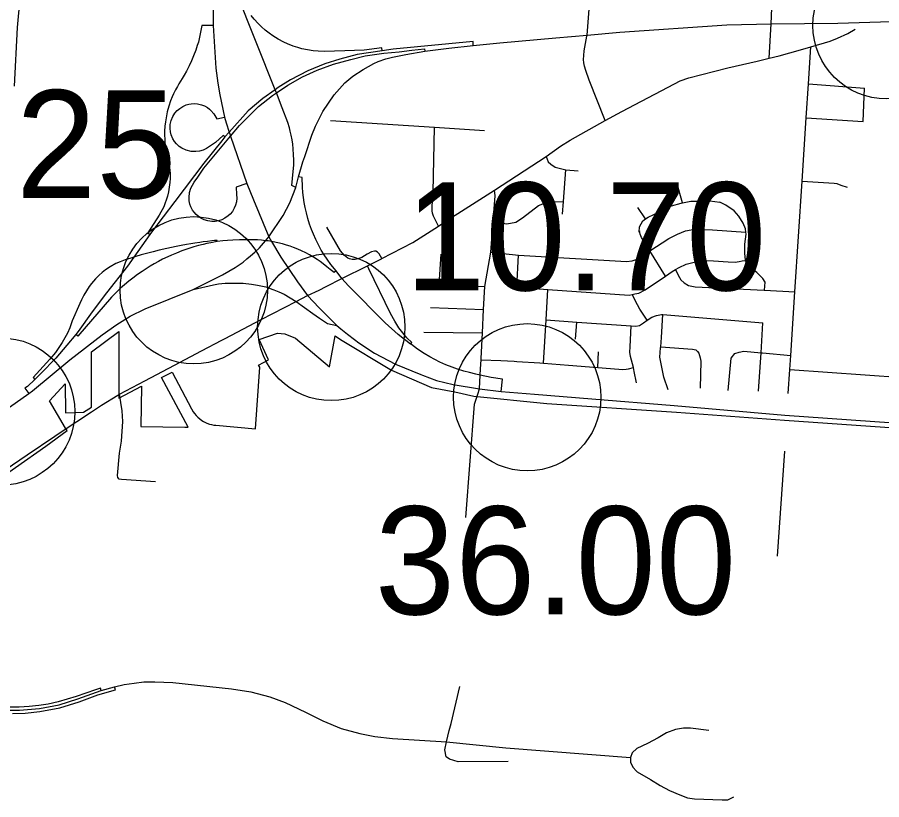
# Model space of a CAD drawing. Extents: x 1659811 to 1934326, y 644115 to 934867.
# Drawn here: x 1853271 to 1862074, y 727638 to 735609 of the extents above; entities that cross this region are included whole.
import ezdxf

# ---------------------------------------------------------------- set-up
doc = ezdxf.new("R2010")
doc.units = 0
for name, color, linetype in [('Default', 7, 'Continuous'), ('GM_X_City_Street', 7, 'Continuous'), ('GM_X_Corporation', 7, 'Continuous'), ('GM_X_County_Road', 7, 'Continuous'), ('GM_X_Interchange_Ramps', 7, 'Continuous'), ('GM_X_Interstate_Route', 7, 'Continuous'), ('GM_X_US_Route', 7, 'Continuous')]:
    doc.layers.add(name, color=color, linetype=linetype)

msp = doc.modelspace()

# ---------------------------------------------------------------- linework, layer by layer
at = {"layer": 'Default'}
for centre in [(1862122.9, 735526.6), (1855068.3, 732828), (1856468.7, 732453.1), (1858464.1, 731737.8), (1853106.4, 731591.4)]:
    msp.add_circle(centre, 750, dxfattribs=at)
at = {"layer": 'GM_X_City_Street'}
for points in [[(1860928.5, 735191), (1860946.3, 735541.5), (1860983.1, 736340.4), (1860995.2, 736422.4), (1861019.4, 736505.3), (1861060.5, 736584.8), (1861153.1, 736753.3), (1861210.8, 736879.3), (1861236.5, 736956)], [(1859070.9, 735418.1), (1859072.7, 735427.9), (1859098.8, 735735.7)], [(1859256.5, 734556.9), (1859426.5, 734647.9), (1859965.1, 734929.2), (1860021.6, 734960.3), (1860108.2, 734992.9), (1860507.9, 735092.2), (1860805, 735161.3), (1860928.5, 735191), (1861030, 735215.5), (1861245.9, 735276.4), (1861351, 735307.7), (1861549.4, 735364.9), (1861623.8, 735397.1), (1861727.9, 735444), (1861804.6, 735486.8)], [(1859256.5, 734556.9), (1859094.6, 734966.6), (1859060.9, 735067.5), (1859047.1, 735111.6), (1859039.2, 735145.6), (1859036.4, 735180.1), (1859038.8, 735218.7), (1859044.1, 735267.9), (1859070.9, 735418.1)], [(1861122.2, 731775.3), (1861138.6, 732021.5), (1861147.8, 732164.1), (1861189.6, 732811.1), (1861262.6, 733939.6), (1861304.2, 734584), (1861326.6, 734930.1), (1861351, 735307.7)], [(1861326.6, 734930.1), (1861898.1, 734888.1)], [(1861886.2, 734547.8), (1861898.1, 734888.1)], [(1856459, 734556.3), (1857519.7, 734488.1), (1858029, 734455.4)], [(1856979.5, 733149.4), (1856982.9, 733151.1), (1857297.7, 733314.2), (1857561.7, 733479.6), (1857656.6, 733544.1), (1857831.1, 733657.1), (1858129.2, 733848.3), (1858655.7, 734191.2), (1858802.9, 734294.4), (1858901.5, 734358.1), (1859256.5, 734556.9)], [(1861304.2, 734584), (1861886.2, 734547.8)], [(1857561.7, 733479.6), (1857508.6, 733583.5), (1857498, 733612.4), (1857495, 733636.7), (1857495.7, 733684.4), (1857505.6, 733827.8), (1857519.7, 734488.1)], [(1858655.7, 734191.2), (1858678.4, 734136.6), (1858704.3, 734110.8), (1858749.8, 734082), (1858858.4, 734053.1), (1858983.7, 734044.4)], [(1858824, 733602.3), (1858832.3, 733732.4), (1858858.4, 734053.1)], [(1860045.8, 733719.3), (1859987.4, 733921)], [(1861262.6, 733939.6), (1861589.2, 733919.7), (1861617.1, 733915.3), (1861656.8, 733898.6), (1861722.5, 733877.4)], [(1857989.1, 732025.8), (1857994.3, 732119.3), (1857995, 732132.1), (1858008, 732392.6), (1858020, 732632.3), (1858031.7, 732866.3), (1858092.8, 733215.6), (1858117.1, 733529.7), (1858136.8, 733790.7), (1858129.2, 733848.3)], [(1858117.1, 733529.7), (1858256.4, 733505.8), (1858346.6, 733520.3), (1858415.4, 733567.2), (1858579.6, 733690.7), (1858640, 733715.7), (1858704.2, 733728.6), (1858832.3, 733732.4)], [(1859605.6, 733472.8), (1859640.7, 733536.3), (1859668.3, 733555), (1859695.4, 733573.4), (1859810.3, 733627.6), (1859933.4, 733687.6), (1860029.8, 733716), (1860045.8, 733719.3), (1860128.2, 733736.3), (1860232.2, 733736.6), (1860322.2, 733739), (1860423.9, 733725.3)], [(1860880.2, 732827.2), (1860885.6, 732910), (1860864.3, 732948.4), (1860801.4, 733009.6), (1860720.5, 733071.1), (1860697.1, 733105.6), (1860687.9, 733131.4), (1860685.6, 733137.8), (1860678.8, 733202), (1860680.4, 733296.2), (1860692.2, 733400.1), (1860690.3, 733421), (1860687.2, 733454.3), (1860664.2, 733510.8), (1860619.4, 733583.7), (1860572.4, 733636.6), (1860487.5, 733696.1), (1860423.9, 733725.3)], [(1859668.3, 733555), (1859591.1, 733671.4)], [(1856982.9, 733151.1), (1856955.6, 733200.4), (1856940.4, 733217.1), (1856922.2, 733227), (1856907, 733227), (1856879, 733220.2), (1856835, 733195.1), (1856778.8, 733162.5), (1856738.6, 733148.1), (1856712.8, 733142.8), (1856682.5, 733142.8), (1856655.1, 733147.3), (1856636.9, 733155.7), (1856602.8, 733180.7), (1856561.8, 733229.2), (1856422.3, 733472)], [(1859871.2, 732971.7), (1859711.1, 733229.1), (1859625.8, 733366.2), (1859612.4, 733400.5), (1859606.9, 733432.7), (1859604.7, 733418.7), (1859605.6, 733472.8)], [(1858092.8, 733215.6), (1858373.6, 733184.5), (1859473.5, 733122.5), (1859531.6, 733127.4), (1859571.8, 733142.8), (1859628.4, 733175.9), (1859711.1, 733229.1), (1859907.5, 733355.5), (1859994.3, 733398), (1860074.9, 733432.7), (1860171.1, 733449.1), (1860349, 733442.1), (1860690.3, 733421)], [(1857567.8, 732886.9), (1857587, 733194.7)], [(1856417.6, 732866.2), (1856576.3, 732946.3), (1856836.5, 733076), (1856979.5, 733149.4)], [(1858359, 732859), (1858373.6, 733184.5)], [(1858359, 732859), (1858675.2, 732837), (1859501.5, 732779.4), (1859532.7, 732785.3), (1859559.7, 732790.4), (1859599.9, 732799.7), (1859664.4, 732830.7), (1859871.2, 732971.7), (1859939.6, 733018.3), (1859973.4, 733038.8), (1860010.4, 733061.2), (1860080.9, 733094), (1860191.4, 733120.2), (1860261.6, 733131), (1860359.5, 733127.3), (1860511.3, 733116.7), (1860581.3, 733115.5), (1860623.3, 733120.8), (1860653.5, 733128.3), (1860687.9, 733131.4), (1860691.5, 733131.7)], [(1859973.4, 733038.8), (1860001, 732983.2), (1860028.2, 732934.7), (1860061.6, 732902), (1860105.1, 732875.2), (1860172.9, 732864.1), (1860876.8, 732827.4), (1860877.5, 732827.4)], [(1857361.8, 732896), (1857567.8, 732886.9), (1858031.7, 732866.3)], [(1858630.2, 732084.7), (1858656.6, 732525.5), (1858675.2, 732837)], [(1859686.3, 732521.6), (1859611, 732635.2), (1859587.8, 732679.7), (1859532.7, 732785.3)], [(1860877.5, 732827.4), (1860880.2, 732827.2), (1861189.6, 732811.1)], [(1857479.6, 732653.6), (1858020, 732632.3)], [(1858656.6, 732525.5), (1858967.4, 732503.8), (1859520.6, 732465.1), (1859569.9, 732461.7), (1859606.1, 732469), (1859648.5, 732496.4), (1859686.3, 732521.6), (1859733.5, 732553), (1859781.8, 732572.2), (1859830, 732581.4), (1859844.3, 732580.3), (1860864.4, 732497.6)], [(1859898.5, 731812.9), (1859854.8, 731943.9), (1859827.2, 732076.6), (1859814.4, 732144.9), (1859822, 732241), (1859823, 732251.4), (1859831.9, 732347), (1859844.3, 732580.3)], [(1858955.7, 732327.9), (1858967.4, 732503.8)], [(1860820.2, 731801.2), (1860844.9, 732190.9), (1860864.4, 732497.6)], [(1857411.2, 732402.4), (1858008, 732392.6)], [(1859575.8, 731884.6), (1859551.8, 731999.2), (1859544.5, 732039.3), (1859516.6, 732154), (1859507.3, 732198.3), (1859512.3, 732252.3), (1859520.6, 732465.1)], [(1859823, 732251.4), (1860145.8, 732227.4), (1860179.6, 732220.8), (1860199.3, 732202.5), (1860211.1, 732188.2), (1860224.2, 732137.9), (1860231.6, 732105.8), (1860224.8, 731831.4)], [(1859183.1, 732040.9), (1859189.4, 732201.7)], [(1860508.4, 731806.5), (1860542.1, 732134.5), (1860577, 732184), (1860621.2, 732197.3), (1860669.3, 732206.5), (1860844.9, 732190.9), (1860857.8, 732189.8), (1860859.2, 732189.7)], [(1860859.2, 732189.7), (1861147.8, 732164.1)], [(1857994.3, 732119.3), (1858194, 732112.5), (1858330, 732104), (1858356.8, 732102.3)], [(1858356.8, 732102.3), (1858591.5, 732087.7), (1858630.2, 732084.7), (1858883.1, 732064.7), (1859183.1, 732040.9), (1859398.3, 732023.8), (1859438.2, 732021.1), (1859470.3, 732024.6), (1859496.3, 732028.2), (1859544.5, 732039.3)], [(1857959.3, 731767.6), (1857977.9, 731823.6), (1857985.7, 731963.9), (1857989.1, 732025.8)], [(1861138.6, 732021.5), (1862670.7, 731912.8)], [(1853727, 731391), (1854027.8, 731590.7), (1854129.7, 731658.5), (1854295.1, 731758.4)], [(1854679.2, 730876.8), (1854330.4, 730899.7), (1854309.7, 730904.3), (1854294.8, 730919.4), (1854290.5, 730940.2), (1854310.1, 731169.4), (1854331.2, 731290), (1854345.5, 731491.1), (1854339.3, 731599.7), (1854311.4, 731768.3)], [(1857926.2, 731668.3), (1857959.3, 731767.6)], [(1857840, 730511.8), (1857926.2, 731668.3)], [(1861012.7, 730119), (1861087.5, 731187.6)], [(1852804.3, 728577.7), (1853072.5, 728555.6), (1853189.7, 728549.5), (1853292.1, 728549.9), (1853495.7, 728566.8), (1853695.8, 728604.6), (1853889, 728664.3), (1854125.2, 728750.5), (1854261.6, 728789.2), (1854360, 728810.2), (1854461, 728826.2), (1854558.7, 728838), (1854573.7, 728838.2)], [(1854573.7, 728838.2), (1854671.5, 728839.7), (1854855.7, 728833), (1855451.9, 728767.9), (1855649, 728737.4), (1855841.9, 728685.7), (1856000, 728627.7), (1856206.5, 728529.7), (1856382.5, 728441.2), (1856569.1, 728364.3), (1856759.9, 728311.5), (1856911.6, 728279.9), (1857092.3, 728261.9), (1857642.5, 728227), (1858245.4, 728167.4), (1859516.8, 728066.7)], [(1857687.6, 728415.2), (1857777.7, 728791.7)], [(1858270.3, 728028.1), (1857759.9, 728024.4), (1857672.6, 728050.9), (1857637.2, 728073.9), (1857623.3, 728146.5), (1857642.5, 728227), (1857670.5, 728343.6), (1857687.6, 728415.2)], [(1860312.5, 728341.9), (1860126.1, 728366), (1860053.9, 728366), (1859973.2, 728352.3), (1859882.1, 728317.9), (1859797.9, 728267.8), (1859687.7, 728208.7), (1859581.5, 728159.6), (1859532.3, 728116.3), (1859516.8, 728066.7)], [(1859516.8, 728066.7), (1859514.6, 728019.9), (1859538.2, 727970.7), (1859578.1, 727928.1)], [(1859578.1, 727928.1), (1859583.2, 727922.7), (1859720.6, 727843.7), (1859818.5, 727783.6), (1859913, 727730.3), (1860017.8, 727685.7), (1860096.9, 727658.2), (1860167.3, 727646.1), (1860449.1, 727637.5), (1860507.5, 727637.5), (1860567.6, 727666.7)]]:
    msp.add_lwpolyline(points, dxfattribs=at)
at = {"layer": 'GM_X_Corporation'}
for points in [[(1853297.4, 735804.6), (1853270.8, 735504.5), (1853238.7, 734905.4)], [(1852940.2, 730806.1), (1853563, 731240.6), (1853779.6, 731399.7), (1853760.1, 731422.5), (1853600.2, 731700.8), (1853757.5, 731875.3), (1853762.1, 731580.4), (1853946, 731587.3), (1854027.8, 731638.3), (1854027.7, 732200.7), (1854304.2, 732409.2), (1854304.2, 731729.1), (1854537.4, 731849.7), (1854530.1, 731440.8), (1854977.5, 731434.5), (1855009.4, 731432.2), (1854740.4, 731938.1), (1854846.4, 731994.5), (1855046.4, 731618.4), (1855063.5, 731589), (1855075.8, 731571.6), (1855092.2, 731552), (1855108, 731535.8), (1855128.4, 731517.8), (1855150, 731502.1), (1855166.8, 731491.6), (1855180.7, 731484), (1855201.9, 731474.3), (1855229.8, 731464.2), (1855249.6, 731458.8), (1855271.5, 731454.5), (1855293.2, 731451.8), (1855695.6, 731416.6), (1855739.5, 732044), (1855725.9, 732065), (1855828.3, 732119.4), (1855735.5, 732327.7), (1855921.8, 732391.8), (1855996.5, 732385.3), (1856102.5, 732338.1), (1856450.3, 732046.4), (1856509, 732364.9), (1856563.9, 732324.6), (1857080.2, 732014), (1857490.2, 731837.4), (1857725, 731792.9), (1857921.4, 731749), (1858664.2, 731675.5), (1859985.1, 731584.4), (1861082.9, 731504.9), (1862251.7, 731423.1)]]:
    msp.add_lwpolyline(points, dxfattribs=at)
at = {"layer": 'GM_X_County_Road'}
for points in [[(1855353.3, 732318.3), (1855386.2, 732335.3), (1855754.7, 732528.5), (1856112, 732713.9), (1856227.5, 732773.7), (1856344.9, 732829.4), (1856417.6, 732866.2)], [(1854295.1, 731758.4), (1854311.4, 731768.3), (1854568, 731904.6), (1854872.4, 732064.7), (1855145.7, 732210.7), (1855353.3, 732318.3)], [(1852952.8, 730863.2), (1853221.9, 731050.8), (1853369.8, 731151.1), (1853653.7, 731342.3), (1853727, 731391)]]:
    msp.add_lwpolyline(points, dxfattribs=at)
at = {"layer": 'GM_X_Interchange_Ramps'}
for points in [[(1856107, 733875.9), (1856066, 733894.2), (1856081.7, 734039.2), (1856085.6, 734103.7), (1856086.3, 734157.4), (1856085.1, 734205.9), (1856080.8, 734268), (1856075.2, 734317), (1856068.4, 734361.6), (1856059.6, 734408.3), (1856050.7, 734448.3), (1856042, 734482.1), (1856025.7, 734537.1), (1855969.1, 734686.8), (1855909, 734837.9), (1855895.9, 734870.7), (1855501.5, 735861.3), (1855487.3, 735906.5), (1855471.1, 735965.4), (1855490.7, 735966.9)], [(1856986.5, 735267.1), (1856982.1, 735297.4), (1856803.4, 735274.2), (1856608, 735267.6), (1856396.2, 735261), (1856335.9, 735262.8), (1856282.4, 735267.8), (1856227.4, 735276.1), (1856169.7, 735288.5), (1856128.4, 735299.7), (1856079.4, 735315.8), (1856021.7, 735338.7), (1855986.4, 735355), (1855925.8, 735387.3), (1855874, 735419.7), (1855835.5, 735447.1), (1855795.9, 735478.4), (1855757.1, 735512.6), (1855723.7, 735545.5), (1855684.1, 735589.1), (1855653.6, 735626.9)], [(1855264.7, 735524.5), (1855150.9, 735525.3), (1855114.9, 735355.9), (1855102.5, 735319.8), (1855087.5, 735272.8), (1855066.4, 735217.2), (1855044.9, 735165.9), (1855020.7, 735113.4), (1854994.3, 735061.2), (1854971.7, 735019.8), (1854950.6, 734983.5), (1854917.3, 734930.9), (1854900.9, 734903.6), (1854881.6, 734868.6), (1854862.4, 734830), (1854847.6, 734797), (1854831.4, 734756.3), (1854813, 734701.9), (1854797.8, 734646.3), (1854789, 734606.5), (1854778.5, 734542.4), (1854773.9, 734499.7), (1854771, 734450.2), (1854770.4, 734411), (1854772, 734362.9), (1854774, 734333.8), (1854779.8, 734283), (1854785.8, 734245.5), (1854795.2, 734203), (1854805.9, 734162.5), (1854813.6, 734126.1), (1854818.8, 734094.3), (1854823.5, 734053.4), (1854826, 734014), (1854826.2, 733966.2), (1854824.1, 733925.2), (1854818.8, 733877), (1854810.5, 733829.3), (1854799.9, 733784.8), (1854788.2, 733745.5), (1854778.2, 733717), (1854761.7, 733676.2), (1854715.3, 733591.5), (1854598.7, 733412.9), (1854622.2, 733396.2)], [(1857914.3, 735321.4), (1857912.2, 735360.7), (1857099.3, 735283.5), (1856986.5, 735267.1), (1856733.5, 735230.3), (1856555.9, 735180.5), (1856403.1, 735134.3), (1856229.1, 735063.3), (1856051.5, 734970.9), (1855927.2, 734892.7), (1855895.9, 734870.7), (1855770.9, 734782.6), (1855621.7, 734654.7), (1855429, 734439), (1855385.7, 734390.6), (1855354.9, 734349.9), (1855170.6, 734121.7), (1854875.8, 733730.9), (1854637.8, 733418.2), (1854622.2, 733396.2), (1854458.3, 733165.8), (1854392.7, 733073.6), (1854179.6, 732800), (1854034, 732608.1), (1853891.9, 732409.2), (1853866.1, 732377.9), (1853774.7, 732267), (1853664.6, 732135.6), (1853511.9, 731979.2), (1853449.4, 731920), (1853373.3, 731847.8), (1853347.9, 731829), (1853387.9, 731774.5)], [(1855609.1, 733914.2), (1855499.6, 733876.9), (1855504.4, 733803.3), (1855506.5, 733766.9), (1855502.5, 733727.3), (1855493.9, 733694.2), (1855480.9, 733662.8), (1855461.4, 733630.5), (1855439.3, 733603.7), (1855419.2, 733584.9), (1855384.4, 733560.7), (1855353, 733545.5), (1855318.3, 733534.7), (1855286.5, 733529.6), (1855252.6, 733528.7), (1855210.6, 733534.3), (1855173.7, 733545.7), (1855140.3, 733562), (1855112, 733581.6), (1855091.2, 733600.2), (1855070.8, 733623.6), (1855056.5, 733644.4), (1855039.5, 733677.5), (1855029.6, 733705.9), (1855022.6, 733739.9), (1855020.6, 733773.5), (1855026.2, 733823.2), (1855039.4, 733867.9), (1855070.9, 733927.4), (1855110.6, 733980.4), (1855171.8, 734071.5), (1855324, 734255.2), (1855442.7, 734398.4), (1855532.5, 734506.8), (1855726.1, 734698.8), (1855870.1, 734811.3), (1855909, 734837.9), (1856027.3, 734918.9), (1856176.2, 735001.7), (1856323.5, 735071.2), (1856490.6, 735130.8), (1856666, 735180.4), (1856814.9, 735216.8), (1857001.9, 735241.7), (1857158.2, 735258.3), (1857288.5, 735275.4), (1857418.1, 735288), (1857421.9, 735262.1)], [(1855385.7, 734390.6), (1855368.7, 734404.1), (1855289.3, 734334.6), (1855196.6, 734273.4), (1855162.3, 734256.6), (1855126.9, 734245.7), (1855089.8, 734240.1), (1855042.7, 734241.3), (1854990.2, 734253.6), (1854945.8, 734274.6), (1854919.2, 734293.2), (1854890.7, 734319.9), (1854871.5, 734344), (1854854.5, 734372.1), (1854838.7, 734410), (1854831.2, 734440.2), (1854827.2, 734477.1), (1854829.2, 734516.7), (1854838.1, 734557.3), (1854854.3, 734597), (1854875.9, 734631.5), (1854899.3, 734658.5), (1854924.6, 734680.4), (1854956, 734700.6), (1854990.3, 734715.8), (1855016.2, 734723.4), (1855042.2, 734728), (1855078.9, 734729.8), (1855107.5, 734727.3), (1855147.9, 734717.9), (1855178.6, 734705.6), (1855207.8, 734689), (1855228.1, 734674), (1855242.9, 734660.7), (1855272.7, 734625.9), (1855303.5, 734573.7), (1855380.1, 734591.3)], [(1858198.4, 731795.7), (1858210.7, 731920.4), (1858097.3, 731937.8), (1857985.7, 731963.9), (1857940, 731974.6), (1857875.3, 731989.3), (1857816.8, 732005), (1857755, 732024.3), (1857698, 732044.5), (1857635.6, 732069.4), (1857574.8, 732096.7), (1857524.5, 732121.6), (1857471.9, 732150), (1857414.2, 732184.2), (1857346.5, 732228.7), (1857283.9, 732274.3), (1857276.7, 732279.8), (1857148.6, 732378), (1857017.7, 732495.6), (1856642.9, 732873.8), (1856576.3, 732946.3), (1856517.4, 733025.7), (1856463, 733091.4), (1856424.9, 733144.4), (1856395.8, 733188.7), (1856366.3, 733237.6), (1856337.3, 733290.4), (1856310.4, 733344.6), (1856285.9, 733399.8), (1856266.9, 733447.6), (1856247.8, 733501.4), (1856229.9, 733559.1), (1856214.7, 733616.7), (1856202.6, 733671.1), (1856193.3, 733721.5), (1856185.9, 733772.3), (1856180.2, 733823.6), (1856176.2, 733878.5), (1856172.5, 733974.9), (1856134.1, 733982)], [(1855307.1, 733323.5), (1855305.1, 733335.7), (1855279.2, 733333.2), (1855250.9, 733330.3), (1855208.6, 733325.5), (1855164.7, 733320.1), (1855128.6, 733315.3), (1855080.1, 733308.3), (1855038, 733301.7), (1854994.3, 733294.4), (1854941.3, 733284.9), (1854890.1, 733275), (1854840.5, 733264.8), (1854794, 733254.6), (1854717.3, 733236.6), (1854653, 733220.2), (1854531.5, 733188), (1854479.5, 733172.6), (1854458.3, 733165.8), (1854427.8, 733156), (1854370.5, 733136.1), (1854318.9, 733116.8), (1854274.9, 733099.2), (1854217.8, 733068), (1854169.1, 733034.5), (1854135.4, 733007.8), (1854104, 732980.1), (1854068, 732944.4), (1854025.6, 732895.5), (1854002.7, 732865.3), (1853974.1, 732822.8), (1853947.1, 732776.2), (1853924.2, 732729.6), (1853908.3, 732691.8), (1853829.6, 732515.3), (1853804.3, 732443.4), (1853780.8, 732391.8), (1853756.1, 732344.6), (1853728.1, 732296.4), (1853659.6, 732195.4), (1853602.4, 732125.8), (1853432.3, 731938), (1853449.4, 731920)], [(1856517.4, 733025.7), (1856498.7, 733008), (1856457.1, 733039.9), (1856424.1, 733067.8), (1856387.3, 733096.7), (1856354.4, 733120.7), (1856324, 733141.3), (1856287.5, 733164.5), (1856246.8, 733188.2), (1856209, 733208.4), (1856164.6, 733230), (1856126.3, 733246.9), (1856084.6, 733263.6), (1856048.6, 733276.5), (1856012.4, 733288.3), (1855972.1, 733300), (1855923, 733312.2), (1855875.8, 733321.9), (1855859.1, 733324.6), (1855827.2, 733329.9), (1855799.5, 733333), (1855757, 733337.9), (1855715.7, 733340.7), (1855655.5, 733342.3), (1855581.5, 733342), (1855534.3, 733341.3), (1855467.4, 733338.7), (1855411.1, 733334.7), (1855362.8, 733330.2), (1855307.1, 733323.5), (1855242.8, 733312), (1855201.3, 733303.3), (1855163.1, 733294.5), (1855116.2, 733282.5), (1855070.1, 733269.5), (1855007.9, 733249.9), (1854946.7, 733228.3), (1854891.9, 733207), (1854842.3, 733185.9), (1854802.3, 733167.8), (1854751.2, 733142.9), (1854709.6, 733121.3), (1854666.2, 733097.2), (1854622.7, 733071.7), (1854582, 733046.3), (1854542.6, 733020.4), (1854496.6, 732988.3), (1854448.2, 732952.3), (1854407.8, 732920.5), (1854363.7, 732883.5), (1854323.3, 732847.6), (1854274.3, 732801.2), (1854231.7, 732758), (1853886.7, 732360.8), (1853866.1, 732377.9)], [(1857276.7, 732279.8), (1857289.1, 732296.1), (1857237.6, 732342.9), (1857195.7, 732394.1), (1857157.9, 732443.8), (1857116.6, 732512.1), (1857070.2, 732591.3), (1856851.6, 733045.7), (1856836.5, 733076)], [(1853221.8, 728515.6), (1853352, 728520.8), (1853500.5, 728534.7), (1853705.3, 728573.8), (1853901.3, 728636), (1854090.7, 728705), (1854270, 728758.1), (1854261.6, 728789.2)], [(1854125.2, 728750.5), (1854116.8, 728774.9), (1854067.3, 728757.4), (1853869.4, 728687.5), (1853686.6, 728633.3), (1853586.4, 728612), (1853490.5, 728596.8), (1853390.2, 728587.3), (1853289.1, 728581.6), (1853188.8, 728580.7)]]:
    msp.add_lwpolyline(points, dxfattribs=at)
at = {"layer": 'GM_X_Interstate_Route'}
for points in [[(1855298, 736522.1), (1855281.1, 736215.4), (1855268.6, 735991), (1855264.7, 735524.5), (1855293.4, 735089.8), (1855311.8, 734937.8), (1855334.8, 734818), (1855380.1, 734591.3), (1855398.3, 734534.6)], [(1855398.3, 734534.6), (1855429, 734439), (1855431.5, 734431.1), (1855442.7, 734398.4), (1855609.1, 733914.2)], [(1855609.1, 733914.2), (1855675.5, 733749.4), (1855831.5, 733370.7)], [(1855831.5, 733370.7), (1855859.1, 733324.6), (1855954.2, 733165.7), (1856125.4, 732914.4), (1856227.5, 732773.7), (1856344.5, 732649.7), (1856523.7, 732467.4)], [(1855061.6, 732836.2), (1855268.8, 732883.3), (1855318.2, 732893.6), (1855388.5, 732899.1), (1855456.6, 732900.3), (1855571.7, 732899.1), (1855654.4, 732889.5), (1855716.4, 732879.8), (1855801.8, 732861.9), (1855874.8, 732837.1), (1855884.3, 732833.2)], [(1853387.9, 731774.5), (1853425.1, 731802.9), (1853807.4, 732118.2), (1854135.2, 732374.3), (1854285.3, 732478.5), (1854422, 732562.2), (1854572.3, 732637.3), (1855061.6, 732836.2)], [(1855884.3, 732833.2), (1855935.4, 732812.3), (1855987.8, 732787.5), (1856112, 732713.9), (1856281.8, 732592), (1856348.9, 732542), (1856430.3, 732487.7), (1856523.7, 732467.4)], [(1856523.7, 732467.4), (1856523.7, 732467.4), (1856567.3, 732433.4), (1856632.6, 732382.1)], [(1856632.6, 732382.1), (1856634.4, 732380.6), (1856705.9, 732326.1)], [(1856705.9, 732326.1), (1856748.6, 732293.5), (1856908.5, 732187.8), (1857121.3, 732075), (1857381.1, 731969.3), (1857397, 731963.3)], [(1857397, 731963.3), (1857541, 731909.3), (1857709.5, 731866.4), (1857977.9, 731823.6), (1858198.4, 731795.7)], [(1858198.4, 731795.7), (1858536.3, 731768.3), (1859120, 731720.8), (1859959.5, 731652.2), (1861086.4, 731554.8), (1862198.6, 731478.6), (1862516.4, 731435.2), (1862891, 731344.2), (1863448.9, 731139.9), (1863683.1, 731039), (1863686.7, 731037.6)], [(1848941.5, 728491), (1848989.4, 728532), (1849308.8, 728792.4), (1849645.8, 729076.6), (1850119.4, 729453.8), (1850172.3, 729497.1), (1850212.2, 729529.6), (1850573.7, 729795.8), (1850951.4, 730069.9), (1851647.7, 730550.6), (1852288.7, 730997.3), (1852990.3, 731498.7), (1853387.9, 731774.5)]]:
    msp.add_lwpolyline(points, dxfattribs=at)
at = {"layer": 'GM_X_US_Route'}
for points in [[(1858756.7, 735399.1), (1859072.7, 735427.9), (1859405.4, 735457.5), (1860497.8, 735532.5), (1860946.3, 735541.5), (1861627.3, 735550.6), (1862168.5, 735564.8)], [(1856180.3, 734135.3), (1856197.5, 734192.2), (1856269.3, 734407.5), (1856309.1, 734499.1), (1856380.8, 734650.6), (1856496.3, 734818), (1856605.6, 734939.5), (1856689, 735007.3), (1856793.3, 735077.7), (1856900.3, 735137.7), (1856947.2, 735158.6), (1857025.4, 735184.7), (1857093.2, 735202.9), (1857226, 735228.6), (1857421.9, 735262.1), (1857666.5, 735295.6), (1857914.3, 735321.4), (1858183.7, 735347), (1858756.7, 735399.1)], [(1855688.7, 733216.1), (1855738.6, 733261.4), (1855799.5, 733333), (1855831.5, 733370.7), (1855978.7, 733588.3), (1856047.6, 733719.5), (1856107, 733875.9), (1856134.1, 733982), (1856180.3, 734135.3)], [(1855609.2, 733147.2), (1855645.6, 733176.9), (1855688.7, 733216.1)], [(1855061.6, 732836.2), (1855361, 732985.7), (1855489.1, 733061.3), (1855569.5, 733114.9), (1855609.2, 733147.2)]]:
    msp.add_lwpolyline(points, dxfattribs=at)

# ---------------------------------------------------------------- texts
at = {"layer": 'Default'}
for s, p in [('22.25', (1851212.5, 733766.1)), ('10.70', (1857218.7, 732827)), ('36.00', (1856911.2, 729525.9))]:
    msp.add_text(s, height=1100, dxfattribs=at).set_placement(p)

doc.saveas('drawing.dxf')
